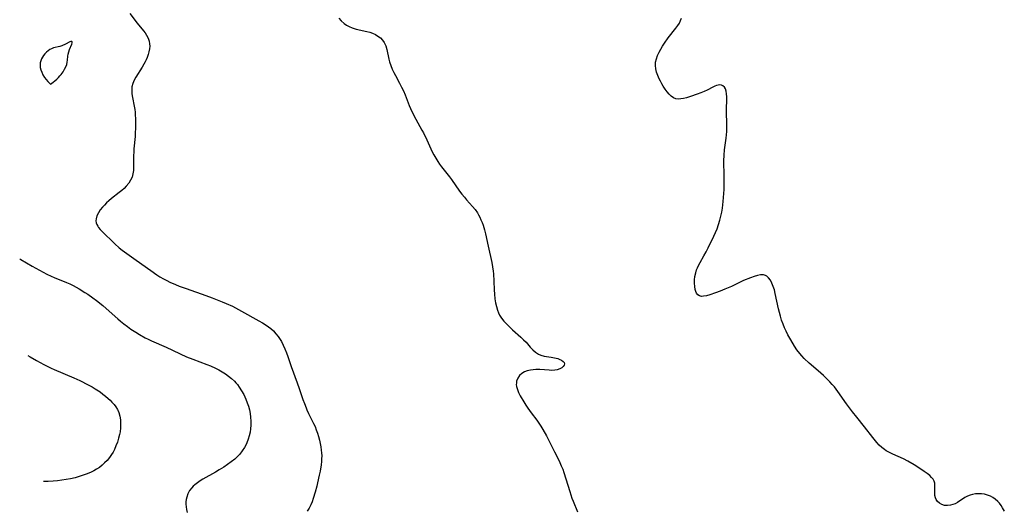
# Model space of a CAD drawing. Header units: metres. Extents: x 1073367 to 1082519, y 1569854 to 1574957.
# Tile 642 of 656: x 1079965 to 1080391, y 1570689 to 1570902. Entities that reach past the tile are written whole.
import ezdxf

# ---------------------------------------------------------------- set-up
doc = ezdxf.new("R2010")
doc.units = ezdxf.units.M
doc.layers.add('CGG_CurvaNivelLidar_v1', color=253, linetype='Continuous', lineweight=30)

msp = doc.modelspace()

# ---------------------------------------------------------------- linework, layer by layer
at = {"layer": 'CGG_CurvaNivelLidar_v1'}
for p, q in [((1080012.8377, 1570904.9752, 75), (1080016.0344, 1570900.798, 75)), ((1080103.3242, 1570902.9266, 75.5), (1080104.3472, 1570901.7225, 75.5)), ((1080104.3472, 1570901.7225, 75.5), (1080105.5326, 1570900.6694, 75.5)), ((1080250.7066, 1570900.8337, 76), (1080251.241, 1570901.8804, 76)), ((1080251.241, 1570901.8804, 76), (1080251.6468, 1570902.934, 76)), ((1080016.0344, 1570900.798, 75), (1080018.6533, 1570897.5052, 75)), ((1080018.6533, 1570897.5052, 75), (1080019.3627, 1570896.5629, 75)), ((1080105.5326, 1570900.6694, 75.5), (1080106.6215, 1570899.9287, 75.5)), ((1080106.6215, 1570899.9287, 75.5), (1080107.795, 1570899.2987, 75.5)), ((1080107.795, 1570899.2987, 75.5), (1080109.0367, 1570898.7753, 75.5)), ((1080109.0367, 1570898.7753, 75.5), (1080110.7728, 1570898.2299, 75.5)), ((1080110.7728, 1570898.2299, 75.5), (1080115.4394, 1570897.1544, 75.5)), ((1080115.4394, 1570897.1544, 75.5), (1080116.6738, 1570896.8137, 75.5)), ((1080245.8922, 1570894.3597, 76), (1080249.1923, 1570898.5453, 76)), ((1080249.1923, 1570898.5453, 76), (1080249.9967, 1570899.6852, 76)), ((1080249.9967, 1570899.6852, 76), (1080250.7066, 1570900.8337, 76)), ((1079987.3045, 1570892.7834, 75), (1079986.8443, 1570892.6096, 75)), ((1079987.643, 1570892.8157, 75), (1079987.3045, 1570892.7834, 75)), ((1079987.7736, 1570892.721, 75), (1079987.643, 1570892.8157, 75)), ((1079987.8212, 1570892.582, 75), (1079987.7736, 1570892.721, 75)), ((1080019.3627, 1570896.5629, 75), (1080020.0075, 1570895.609, 75)), ((1080020.0075, 1570895.609, 75), (1080020.7071, 1570894.3139, 75)), ((1080020.7071, 1570894.3139, 75), (1080021.1824, 1570892.9599, 75)), ((1080021.1824, 1570892.9599, 75), (1080021.3623, 1570891.8665, 75)), ((1080116.6738, 1570896.8137, 75.5), (1080117.8631, 1570896.4013, 75.5)), ((1080117.8631, 1570896.4013, 75.5), (1080119.0912, 1570895.8432, 75.5)), ((1080119.0912, 1570895.8432, 75.5), (1080120.2279, 1570895.1714, 75.5)), ((1080120.2279, 1570895.1714, 75.5), (1080121.2828, 1570894.3626, 75.5)), ((1080121.2828, 1570894.3626, 75.5), (1080122.1973, 1570893.4375, 75.5)), ((1080122.1973, 1570893.4375, 75.5), (1080122.9421, 1570892.3935, 75.5)), ((1080244.2408, 1570892.0582, 76), (1080245.8922, 1570894.3597, 76)), ((1079977.3864, 1570888.795, 75), (1079976.6897, 1570888.1954, 75)), ((1079978.1303, 1570889.3094, 75), (1079977.3864, 1570888.795, 75)), ((1079978.9208, 1570889.7184, 75), (1079978.1303, 1570889.3094, 75)), ((1079979.797, 1570890.0224, 75), (1079978.9208, 1570889.7184, 75)), ((1079982.5341, 1570890.6871, 75), (1079979.797, 1570890.0224, 75)), ((1079983.36, 1570890.972, 75), (1079982.5341, 1570890.6871, 75)), ((1079984.9159, 1570891.662, 75), (1079983.36, 1570890.972, 75)), ((1079986.8443, 1570892.6096, 75), (1079984.9159, 1570891.662, 75)), ((1079986.3647, 1570888.3787, 75), (1079986.6827, 1570889.3157, 75)), ((1079986.6827, 1570889.3157, 75), (1079987.6379, 1570891.7213, 75)), ((1079987.6379, 1570891.7213, 75), (1079987.8031, 1570892.2939, 75)), ((1079987.8031, 1570892.2939, 75), (1079987.8212, 1570892.582, 75)), ((1080021.286, 1570889.5992, 75), (1080021.0463, 1570888.3626, 75)), ((1080021.3903, 1570890.7426, 75), (1080021.286, 1570889.5992, 75)), ((1080021.3623, 1570891.8665, 75), (1080021.3903, 1570890.7426, 75)), ((1080122.9421, 1570892.3935, 75.5), (1080123.6005, 1570890.9531, 75.5)), ((1080123.6005, 1570890.9531, 75.5), (1080124.0544, 1570889.3789, 75.5)), ((1080124.0544, 1570889.3789, 75.5), (1080124.9064, 1570885.2441, 75.5)), ((1080241.9017, 1570888.1613, 76), (1080242.6603, 1570889.5531, 76)), ((1080242.6603, 1570889.5531, 76), (1080243.4242, 1570890.8127, 76)), ((1080243.4242, 1570890.8127, 76), (1080244.2408, 1570892.0582, 76)), ((1079974.2294, 1570884.4511, 75), (1079974.0003, 1570883.5947, 75)), ((1079974.5619, 1570885.2673, 75), (1079974.2294, 1570884.4511, 75)), ((1079974.9755, 1570886.0504, 75), (1079974.5619, 1570885.2673, 75)), ((1079975.4604, 1570886.7927, 75), (1079974.9755, 1570886.0504, 75)), ((1079976.0446, 1570887.5249, 75), (1079975.4604, 1570886.7927, 75)), ((1079976.6897, 1570888.1954, 75), (1079976.0446, 1570887.5249, 75)), ((1079985.714, 1570883.8115, 75), (1079985.8371, 1570884.7176, 75)), ((1079985.8371, 1570884.7176, 75), (1079985.9925, 1570886.5198, 75)), ((1079985.9925, 1570886.5198, 75), (1079986.1205, 1570887.4019, 75)), ((1079986.1205, 1570887.4019, 75), (1079986.3647, 1570888.3787, 75)), ((1080019.8685, 1570884.9278, 75), (1080019.436, 1570883.9805, 75)), ((1080020.2606, 1570885.8857, 75), (1080019.8685, 1570884.9278, 75)), ((1080020.6976, 1570887.1225, 75), (1080020.2606, 1570885.8857, 75)), ((1080021.0463, 1570888.3626, 75), (1080020.6976, 1570887.1225, 75)), ((1080124.9064, 1570885.2441, 75.5), (1080125.2403, 1570883.9498, 75.5)), ((1080240.4315, 1570883.9131, 76), (1080240.747, 1570885.3415, 76)), ((1080240.747, 1570885.3415, 76), (1080241.252, 1570886.7574, 76)), ((1080241.252, 1570886.7574, 76), (1080241.9017, 1570888.1613, 76)), ((1079974.0003, 1570883.5947, 75), (1079973.9384, 1570882.6574, 75)), ((1079973.9384, 1570882.6574, 75), (1079974.0365, 1570881.6307, 75)), ((1079974.0365, 1570881.6307, 75), (1079974.2814, 1570880.5568, 75)), ((1079974.2814, 1570880.5568, 75), (1079974.6595, 1570879.4775, 75)), ((1079983.8773, 1570879.694, 75), (1079984.5663, 1570880.8008, 75)), ((1079984.5663, 1570880.8008, 75), (1079985.1154, 1570881.878, 75)), ((1079985.1154, 1570881.878, 75), (1079985.4919, 1570882.8766, 75)), ((1079985.4919, 1570882.8766, 75), (1079985.714, 1570883.8115, 75)), ((1080018.1654, 1570881.6736, 75), (1080015.444, 1570877.4163, 75)), ((1080018.9064, 1570882.9438, 75), (1080018.1654, 1570881.6736, 75)), ((1080019.436, 1570883.9805, 75), (1080018.9064, 1570882.9438, 75)), ((1080125.2403, 1570883.9498, 75.5), (1080125.7541, 1570882.3999, 75.5)), ((1080125.7541, 1570882.3999, 75.5), (1080126.3799, 1570880.8697, 75.5)), ((1080126.3799, 1570880.8697, 75.5), (1080127.0559, 1570879.4453, 75.5)), ((1080240.3566, 1570882.4356, 76), (1080240.3624, 1570883.2126, 76)), ((1080240.5231, 1570880.9958, 76), (1080240.3566, 1570882.4356, 76)), ((1080240.3624, 1570883.2126, 76), (1080240.4315, 1570883.9131, 76)), ((1080240.8759, 1570879.5612, 76), (1080240.5231, 1570880.9958, 76)), ((1079974.6595, 1570879.4775, 75), (1079975.1556, 1570878.433, 75)), ((1079975.1556, 1570878.433, 75), (1079975.8532, 1570877.2996, 75)), ((1079975.8532, 1570877.2996, 75), (1079976.6033, 1570876.2993, 75)), ((1079976.6033, 1570876.2993, 75), (1079977.3241, 1570875.4659, 75)), ((1079979.6084, 1570875.1621, 75), (1079980.3417, 1570875.7783, 75)), ((1079980.3417, 1570875.7783, 75), (1079981.1674, 1570876.5278, 75)), ((1079981.1674, 1570876.5278, 75), (1079981.8362, 1570877.1873, 75)), ((1079981.8362, 1570877.1873, 75), (1079982.5015, 1570877.9073, 75)), ((1079982.5015, 1570877.9073, 75), (1079983.0814, 1570878.606, 75)), ((1079983.0814, 1570878.606, 75), (1079983.8773, 1570879.694, 75)), ((1080014.6773, 1570876.0341, 75), (1080014.0698, 1570874.6376, 75)), ((1080015.444, 1570877.4163, 75), (1080014.6773, 1570876.0341, 75)), ((1080127.0559, 1570879.4453, 75.5), (1080127.7894, 1570878.0352, 75.5)), ((1080127.7894, 1570878.0352, 75.5), (1080129.5517, 1570874.8243, 75.5)), ((1080241.3702, 1570878.1365, 76), (1080240.8759, 1570879.5612, 76)), ((1080241.9708, 1570876.7278, 76), (1080241.3702, 1570878.1365, 76)), ((1080242.5191, 1570875.5983, 76), (1080241.9708, 1570876.7278, 76)), ((1079977.3241, 1570875.4659, 75), (1079977.9351, 1570874.8345, 75)), ((1079977.9351, 1570874.8345, 75), (1079978.5, 1570874.3301, 75)), ((1079978.5, 1570874.3301, 75), (1079979.6084, 1570875.1621, 75)), ((1080013.6929, 1570873.2126, 75), (1080013.5979, 1570871.7174, 75)), ((1080013.5979, 1570871.7174, 75), (1080013.7228, 1570870.1761, 75)), ((1080014.0698, 1570874.6376, 75), (1080013.6929, 1570873.2126, 75)), ((1080129.5517, 1570874.8243, 75.5), (1080130.4678, 1570873.0774, 75.5)), ((1080130.4678, 1570873.0774, 75.5), (1080131.2485, 1570871.3916, 75.5)), ((1080131.2485, 1570871.3916, 75.5), (1080131.9702, 1570869.6689, 75.5)), ((1080243.1096, 1570874.4917, 76), (1080242.5191, 1570875.5983, 76)), ((1080243.7349, 1570873.4164, 76), (1080243.1096, 1570874.4917, 76)), ((1080244.5398, 1570872.1597, 76), (1080243.7349, 1570873.4164, 76)), ((1080245.3868, 1570870.9907, 76), (1080244.5398, 1570872.1597, 76)), ((1080262.8221, 1570871.7954, 76), (1080261.5231, 1570871.1591, 76)), ((1080265.2264, 1570873.0758, 76), (1080262.8221, 1570871.7954, 76)), ((1080266.0045, 1570873.4528, 76), (1080265.2264, 1570873.0758, 76)), ((1080266.7574, 1570873.7543, 76), (1080266.0045, 1570873.4528, 76)), ((1080267.5047, 1570873.956, 76), (1080266.7574, 1570873.7543, 76)), ((1080268.219, 1570874.0263, 76), (1080267.5047, 1570873.956, 76)), ((1080268.9552, 1570873.929, 76), (1080268.219, 1570874.0263, 76)), ((1080269.6106, 1570873.6496, 76), (1080268.9552, 1570873.929, 76)), ((1080270.2544, 1570873.0882, 76), (1080269.6106, 1570873.6496, 76)), ((1080270.7222, 1570872.3145, 76), (1080270.2544, 1570873.0882, 76)), ((1080271.0129, 1570871.3122, 76), (1080270.7222, 1570872.3145, 76)), ((1080013.7228, 1570870.1761, 75), (1080013.9737, 1570868.5859, 75)), ((1080013.9737, 1570868.5859, 75), (1080014.6698, 1570864.8042, 75)), ((1080131.9702, 1570869.6689, 75.5), (1080133.77, 1570865.1439, 75.5)), ((1080246.2448, 1570869.9768, 76), (1080245.3868, 1570870.9907, 76)), ((1080247.1499, 1570869.1101, 76), (1080246.2448, 1570869.9768, 76)), ((1080248.1119, 1570868.4355, 76), (1080247.1499, 1570869.1101, 76)), ((1080249.1445, 1570868.008, 76), (1080248.1119, 1570868.4355, 76)), ((1080250.213, 1570867.8684, 76), (1080249.1445, 1570868.008, 76)), ((1080251.3502, 1570867.9447, 76), (1080250.213, 1570867.8684, 76)), ((1080252.547, 1570868.1726, 76), (1080251.3502, 1570867.9447, 76)), ((1080253.7972, 1570868.4958, 76), (1080252.547, 1570868.1726, 76)), ((1080255.5085, 1570868.9986, 76), (1080253.7972, 1570868.4958, 76)), ((1080258.4396, 1570869.9629, 76), (1080255.5085, 1570868.9986, 76)), ((1080260.0069, 1570870.5306, 76), (1080258.4396, 1570869.9629, 76)), ((1080261.5231, 1570871.1591, 76), (1080260.0069, 1570870.5306, 76)), ((1080271.1538, 1570870.1531, 76), (1080271.0129, 1570871.3122, 76)), ((1080271.1191, 1570863.8222, 76), (1080271.2043, 1570867.4796, 76)), ((1080271.2066, 1570868.8637, 76), (1080271.1538, 1570870.1531, 76)), ((1080271.2043, 1570867.4796, 76), (1080271.2066, 1570868.8637, 76)), ((1080014.6698, 1570864.8042, 75), (1080014.9012, 1570863.3411, 75)), ((1080014.9012, 1570863.3411, 75), (1080015.048, 1570862.1601, 75)), ((1080133.77, 1570865.1439, 75.5), (1080134.3387, 1570863.8208, 75.5)), ((1080134.3387, 1570863.8208, 75.5), (1080135.0726, 1570862.2661, 75.5)), ((1080271.1247, 1570862.3174, 76), (1080271.1191, 1570863.8222, 76)), ((1080015.048, 1570862.1601, 75), (1080015.1552, 1570860.9673, 75)), ((1080015.1552, 1570860.9673, 75), (1080015.2291, 1570859.5357, 75)), ((1080015.2291, 1570859.5357, 75), (1080015.2568, 1570858.094, 75)), ((1080135.0726, 1570862.2661, 75.5), (1080136.6759, 1570859.1939, 75.5)), ((1080136.6759, 1570859.1939, 75.5), (1080139.2688, 1570854.455, 75.5)), ((1080271.2996, 1570857.0248, 76), (1080271.1247, 1570862.3174, 76)), ((1080015.2239, 1570855.0769, 75), (1080015.1623, 1570853.5064, 75)), ((1080015.2568, 1570858.094, 75), (1080015.2239, 1570855.0769, 75)), ((1080139.2688, 1570854.455, 75.5), (1080139.9199, 1570853.2105, 75.5)), ((1080271.2109, 1570853.7813, 76), (1080271.2854, 1570855.4047, 76)), ((1080271.2854, 1570855.4047, 76), (1080271.2996, 1570857.0248, 76)), ((1080015.0379, 1570851.6532, 75), (1080014.5686, 1570846.3368, 75)), ((1080015.1623, 1570853.5064, 75), (1080015.0379, 1570851.6532, 75)), ((1080139.9199, 1570853.2105, 75.5), (1080141.3256, 1570850.3075, 75.5)), ((1080141.3256, 1570850.3075, 75.5), (1080143.7494, 1570845.0581, 75.5)), ((1080270.2765, 1570845.8819, 76), (1080270.9487, 1570850.9903, 76)), ((1080270.9487, 1570850.9903, 76), (1080271.0986, 1570852.3843, 76)), ((1080271.0986, 1570852.3843, 76), (1080271.2109, 1570853.7813, 76)), ((1080014.5686, 1570846.3368, 75), (1080014.478, 1570844.9063, 75)), ((1080270.0668, 1570843.5468, 76), (1080270.2765, 1570845.8819, 76)), ((1080014.419, 1570843.485, 75), (1080014.3805, 1570838.0884, 75)), ((1080014.478, 1570844.9063, 75), (1080014.419, 1570843.485, 75)), ((1080143.7494, 1570845.0581, 75.5), (1080144.3837, 1570843.782, 75.5)), ((1080144.3837, 1570843.782, 75.5), (1080145.2052, 1570842.272, 75.5)), ((1080145.2052, 1570842.272, 75.5), (1080146.1031, 1570840.8138, 75.5)), ((1080270.0106, 1570841.1985, 76), (1080270.0668, 1570843.5468, 76)), ((1080014.3805, 1570838.0884, 75), (1080014.3276, 1570836.9429, 75)), ((1080146.1031, 1570840.8138, 75.5), (1080146.9035, 1570839.6669, 75.5)), ((1080146.9035, 1570839.6669, 75.5), (1080147.7512, 1570838.5523, 75.5)), ((1080147.7512, 1570838.5523, 75.5), (1080151.2536, 1570834.2222, 75.5)), ((1080270.1707, 1570834.5376, 76), (1080270.0106, 1570841.1985, 76)), ((1080013.7795, 1570834.1038, 75), (1080013.1456, 1570832.7151, 75)), ((1080014.1447, 1570835.4922, 75), (1080013.7795, 1570834.1038, 75)), ((1080014.3276, 1570836.9429, 75), (1080014.1447, 1570835.4922, 75)), ((1080151.2536, 1570834.2222, 75.5), (1080152.131, 1570833.0561, 75.5)), ((1080152.131, 1570833.0561, 75.5), (1080155.5917, 1570828.0803, 75.5)), ((1080270.0644, 1570828.6686, 76), (1080270.1707, 1570834.5376, 76)), ((1080010.2919, 1570829.226, 75), (1080009.2561, 1570828.3077, 75)), ((1080011.2541, 1570830.1807, 75), (1080010.2919, 1570829.226, 75)), ((1080012.2898, 1570831.4089, 75), (1080011.2541, 1570830.1807, 75)), ((1080013.1456, 1570832.7151, 75), (1080012.2898, 1570831.4089, 75)), ((1080004.8508, 1570824.7727, 75), (1080003.7481, 1570823.8593, 75)), ((1080008.171, 1570827.4112, 75), (1080004.8508, 1570824.7727, 75)), ((1080009.2561, 1570828.3077, 75), (1080008.171, 1570827.4112, 75)), ((1080155.5917, 1570828.0803, 75.5), (1080156.5953, 1570826.7098, 75.5)), ((1080156.5953, 1570826.7098, 75.5), (1080157.6271, 1570825.3725, 75.5)), ((1080157.6271, 1570825.3725, 75.5), (1080158.5817, 1570824.2103, 75.5)), ((1080269.7114, 1570823.4754, 76), (1080269.8876, 1570825.2759, 76)), ((1080269.8876, 1570825.2759, 76), (1080269.9967, 1570826.9713, 76)), ((1080269.9967, 1570826.9713, 76), (1080270.0644, 1570828.6686, 76)), ((1080000.9174, 1570821.0947, 75), (1079999.9871, 1570819.9058, 75)), ((1080001.7675, 1570822.0231, 75), (1080000.9174, 1570821.0947, 75)), ((1080002.6902, 1570822.9219, 75), (1080001.7675, 1570822.0231, 75)), ((1080003.7481, 1570823.8593, 75), (1080002.6902, 1570822.9219, 75)), ((1080158.5817, 1570824.2103, 75.5), (1080161.1559, 1570821.3258, 75.5)), ((1080161.1559, 1570821.3258, 75.5), (1080162.2598, 1570820.0226, 75.5)), ((1080269.0413, 1570818.8942, 76), (1080269.3284, 1570820.6157, 76)), ((1080269.3284, 1570820.6157, 76), (1080269.7114, 1570823.4754, 76)), ((1079998.16, 1570815.9655, 75), (1079998.0939, 1570815.1563, 75)), ((1079998.545, 1570817.3179, 75), (1079998.16, 1570815.9655, 75)), ((1079999.209, 1570818.6914, 75), (1079998.545, 1570817.3179, 75)), ((1079999.9871, 1570819.9058, 75), (1079999.209, 1570818.6914, 75)), ((1080162.2598, 1570820.0226, 75.5), (1080163.2527, 1570818.6542, 75.5)), ((1080163.2527, 1570818.6542, 75.5), (1080163.7936, 1570817.7492, 75.5)), ((1080163.7936, 1570817.7492, 75.5), (1080164.2835, 1570816.8076, 75.5)), ((1080164.2835, 1570816.8076, 75.5), (1080164.8169, 1570815.6492, 75.5)), ((1080268.2991, 1570815.4928, 76), (1080268.7025, 1570817.1848, 76)), ((1080268.7025, 1570817.1848, 76), (1080269.0413, 1570818.8942, 76)), ((1079998.0939, 1570815.1563, 75), (1079998.1818, 1570814.3759, 75)), ((1079998.1818, 1570814.3759, 75), (1079998.4612, 1570813.5765, 75)), ((1079998.4612, 1570813.5765, 75), (1079998.902, 1570812.8032, 75)), ((1079998.902, 1570812.8032, 75), (1079999.2525, 1570812.3121, 75)), ((1079999.2525, 1570812.3121, 75), (1079999.9338, 1570811.4866, 75)), ((1080164.8169, 1570815.6492, 75.5), (1080165.3008, 1570814.4548, 75.5)), ((1080165.3008, 1570814.4548, 75.5), (1080165.7339, 1570813.2284, 75.5)), ((1080165.7339, 1570813.2284, 75.5), (1080166.3306, 1570811.2079, 75.5)), ((1080266.3757, 1570810.1387, 76), (1080267.0611, 1570811.7582, 76)), ((1080267.0611, 1570811.7582, 76), (1080267.7336, 1570813.5806, 76)), ((1080267.7336, 1570813.5806, 76), (1080268.2991, 1570815.4928, 76)), ((1079999.9338, 1570811.4866, 75), (1080000.7057, 1570810.6557, 75)), ((1080000.7057, 1570810.6557, 75), (1080006.253, 1570805.221, 75)), ((1080166.3306, 1570811.2079, 75.5), (1080166.7757, 1570809.4918, 75.5)), ((1080166.7757, 1570809.4918, 75.5), (1080167.981, 1570804.2308, 75.5)), ((1080263.1888, 1570803.4281, 76), (1080265.6425, 1570808.5318, 76)), ((1080265.6425, 1570808.5318, 76), (1080266.3757, 1570810.1387, 76)), ((1080006.253, 1570805.221, 75), (1080008.1409, 1570803.5308, 75)), ((1080008.1409, 1570803.5308, 75), (1080009.5187, 1570802.4283, 75)), ((1080167.981, 1570804.2308, 75.5), (1080169.49, 1570797.1065, 75.5)), ((1080262.296, 1570801.6791, 76), (1080263.1888, 1570803.4281, 76)), ((1080009.5187, 1570802.4283, 75), (1080010.4428, 1570801.7383, 75)), ((1080010.4428, 1570801.7383, 75), (1080015.4906, 1570798.1869, 75)), ((1080259.7698, 1570797.2007, 76), (1080261.3656, 1570799.9658, 76)), ((1080261.3656, 1570799.9658, 76), (1080262.296, 1570801.6791, 76)), ((1079965.1, 1570798.7561, 74.5), (1079965.6239, 1570798.4279, 74.5)), ((1079965.6239, 1570798.4279, 74.5), (1079970.5069, 1570795.5344, 74.5)), ((1079970.5069, 1570795.5344, 74.5), (1079973.6731, 1570793.7418, 74.5)), ((1080015.4906, 1570798.1869, 75), (1080021.8233, 1570793.6407, 75)), ((1080169.49, 1570797.1065, 75.5), (1080169.8205, 1570795.2461, 75.5)), ((1080169.8205, 1570795.2461, 75.5), (1080170.0839, 1570793.3661, 75.5)), ((1080258.199, 1570793.9376, 76), (1080258.5861, 1570794.885, 76)), ((1080258.5861, 1570794.885, 76), (1080259.0291, 1570795.8201, 76)), ((1080259.0291, 1570795.8201, 76), (1080259.7698, 1570797.2007, 76)), ((1079973.6731, 1570793.7418, 74.5), (1079975.2606, 1570792.8949, 74.5)), ((1079975.2606, 1570792.8949, 74.5), (1079976.8657, 1570792.0858, 74.5)), ((1079976.8657, 1570792.0858, 74.5), (1079978.7136, 1570791.2214, 74.5)), ((1079978.7136, 1570791.2214, 74.5), (1079979.966, 1570790.6759, 74.5)), ((1079979.966, 1570790.6759, 74.5), (1079985.3997, 1570788.4464, 74.5)), ((1080021.8233, 1570793.6407, 75), (1080024.4776, 1570791.8379, 75)), ((1080024.4776, 1570791.8379, 75), (1080025.829, 1570790.9793, 75)), ((1080025.829, 1570790.9793, 75), (1080027.3094, 1570790.091, 75)), ((1080170.0839, 1570793.3661, 75.5), (1080170.2102, 1570792.1566, 75.5)), ((1080170.2102, 1570792.1566, 75.5), (1080170.4043, 1570789.0445, 75.5)), ((1080257.2829, 1570789.604, 76), (1080257.4538, 1570791.1191, 76)), ((1080257.4538, 1570791.1191, 76), (1080257.8025, 1570792.716, 76)), ((1080257.8025, 1570792.716, 76), (1080258.199, 1570793.9376, 76)), ((1080281.4918, 1570790.5128, 76), (1080278.5548, 1570789.267, 76)), ((1080283.0374, 1570791.0997, 76), (1080281.4918, 1570790.5128, 76)), ((1080284.5146, 1570791.5548, 76), (1080283.0374, 1570791.0997, 76)), ((1080285.9131, 1570791.7978, 76), (1080284.5146, 1570791.5548, 76)), ((1080287.1347, 1570791.7525, 76), (1080285.9131, 1570791.7978, 76)), ((1080287.5525, 1570791.6565, 76), (1080287.1347, 1570791.7525, 76)), ((1080287.9445, 1570791.5169, 76), (1080287.5525, 1570791.6565, 76)), ((1080288.5176, 1570791.2082, 76), (1080287.9445, 1570791.5169, 76)), ((1080289.3755, 1570790.4547, 76), (1080288.5176, 1570791.2082, 76)), ((1080290.1491, 1570789.4156, 76), (1080289.3755, 1570790.4547, 76)), ((1079985.3997, 1570788.4464, 74.5), (1079986.8062, 1570787.8413, 74.5)), ((1079986.8062, 1570787.8413, 74.5), (1079988.192, 1570787.1956, 74.5)), ((1079988.192, 1570787.1956, 74.5), (1079989.5678, 1570786.4848, 74.5)), ((1079989.5678, 1570786.4848, 74.5), (1079990.9172, 1570785.7213, 74.5)), ((1080027.3094, 1570790.091, 75), (1080028.8207, 1570789.2632, 75)), ((1080028.8207, 1570789.2632, 75), (1080030.0357, 1570788.6683, 75)), ((1080030.0357, 1570788.6683, 75), (1080032.5263, 1570787.5903, 75)), ((1080032.5263, 1570787.5903, 75), (1080034.1424, 1570786.9528, 75)), ((1080034.1424, 1570786.9528, 75), (1080037.1311, 1570785.8559, 75)), ((1080170.4043, 1570789.0445, 75.5), (1080170.557, 1570785.2548, 75.5)), ((1080257.2538, 1570788.1279, 76), (1080257.2829, 1570789.604, 76)), ((1080257.358, 1570786.7239, 76), (1080257.2538, 1570788.1279, 76)), ((1080257.5971, 1570785.4318, 76), (1080257.358, 1570786.7239, 76)), ((1080273.2739, 1570786.7917, 76), (1080270.422, 1570785.5538, 76)), ((1080278.5548, 1570789.267, 76), (1080273.2739, 1570786.7917, 76)), ((1080290.8133, 1570788.1817, 76), (1080290.1491, 1570789.4156, 76)), ((1080291.3778, 1570786.7982, 76), (1080290.8133, 1570788.1817, 76)), ((1080291.8542, 1570785.292, 76), (1080291.3778, 1570786.7982, 76)), ((1079990.9172, 1570785.7213, 74.5), (1079993.3685, 1570784.1893, 74.5)), ((1079993.3685, 1570784.1893, 74.5), (1079994.5713, 1570783.3809, 74.5)), ((1079994.5713, 1570783.3809, 74.5), (1079996.8213, 1570781.785, 74.5)), ((1080037.1311, 1570785.8559, 75), (1080045.7155, 1570782.8864, 75)), ((1080045.7155, 1570782.8864, 75), (1080048.4708, 1570781.8778, 75)), ((1080048.4708, 1570781.8778, 75), (1080052.8329, 1570780.1307, 75)), ((1080170.557, 1570785.2548, 75.5), (1080170.6798, 1570783.4407, 75.5)), ((1080170.6798, 1570783.4407, 75.5), (1080170.8885, 1570781.4175, 75.5)), ((1080257.8826, 1570784.5402, 76), (1080257.5971, 1570785.4318, 76)), ((1080258.1984, 1570783.8879, 76), (1080257.8826, 1570784.5402, 76)), ((1080258.7717, 1570783.1399, 76), (1080258.1984, 1570783.8879, 76)), ((1080259.4932, 1570782.654, 76), (1080258.7717, 1570783.1399, 76)), ((1080260.2772, 1570782.475, 76), (1080259.4932, 1570782.654, 76)), ((1080261.1779, 1570782.4939, 76), (1080260.2772, 1570782.475, 76)), ((1080262.4578, 1570782.7096, 76), (1080261.1779, 1570782.4939, 76)), ((1080263.8636, 1570783.0838, 76), (1080262.4578, 1570782.7096, 76)), ((1080266.3076, 1570783.9241, 76), (1080263.8636, 1570783.0838, 76)), ((1080268.3587, 1570784.7111, 76), (1080266.3076, 1570783.9241, 76)), ((1080270.422, 1570785.5538, 76), (1080268.3587, 1570784.7111, 76)), ((1080292.2672, 1570783.7031, 76), (1080291.8542, 1570785.292, 76)), ((1080293.7097, 1570777.0651, 76), (1080292.2672, 1570783.7031, 76)), ((1079996.8213, 1570781.785, 74.5), (1079998.3508, 1570780.6359, 74.5)), ((1079998.3508, 1570780.6359, 74.5), (1080001.0465, 1570778.4721, 74.5)), ((1080001.0465, 1570778.4721, 74.5), (1080003.8222, 1570776.0835, 74.5)), ((1080052.8329, 1570780.1307, 75), (1080054.5306, 1570779.3952, 75)), ((1080054.5306, 1570779.3952, 75), (1080057.1966, 1570778.1533, 75)), ((1080057.1966, 1570778.1533, 75), (1080059.86, 1570776.8097, 75)), ((1080170.8885, 1570781.4175, 75.5), (1080171.1418, 1570779.7341, 75.5)), ((1080171.1418, 1570779.7341, 75.5), (1080171.4824, 1570778.0927, 75.5)), ((1080171.4824, 1570778.0927, 75.5), (1080171.931, 1570776.5082, 75.5)), ((1080003.8222, 1570776.0835, 74.5), (1080007.6565, 1570772.6757, 74.5)), ((1080059.86, 1570776.8097, 75), (1080061.1922, 1570776.0948, 75)), ((1080061.1922, 1570776.0948, 75), (1080068.6532, 1570771.8826, 75)), ((1080171.931, 1570776.5082, 75.5), (1080172.3502, 1570775.3821, 75.5)), ((1080172.3502, 1570775.3821, 75.5), (1080172.8629, 1570774.3076, 75.5)), ((1080172.8629, 1570774.3076, 75.5), (1080173.7108, 1570772.9654, 75.5)), ((1080294.0713, 1570775.4841, 76), (1080293.7097, 1570777.0651, 76)), ((1080294.4763, 1570773.9138, 76), (1080294.0713, 1570775.4841, 76)), ((1080295.0078, 1570772.1641, 76), (1080294.4763, 1570773.9138, 76)), ((1080007.6565, 1570772.6757, 74.5), (1080008.8047, 1570771.6965, 74.5)), ((1080008.8047, 1570771.6965, 74.5), (1080010.2595, 1570770.5265, 74.5)), ((1080010.2595, 1570770.5265, 74.5), (1080011.7491, 1570769.4009, 74.5)), ((1080011.7491, 1570769.4009, 74.5), (1080013.2698, 1570768.3176, 74.5)), ((1080068.6532, 1570771.8826, 75), (1080070.2584, 1570770.9419, 75)), ((1080070.2584, 1570770.9419, 75), (1080071.8159, 1570769.966, 75)), ((1080071.8159, 1570769.966, 75), (1080072.8286, 1570769.2723, 75)), ((1080072.8286, 1570769.2723, 75), (1080073.7946, 1570768.53, 75)), ((1080173.7108, 1570772.9654, 75.5), (1080174.71, 1570771.7047, 75.5)), ((1080174.71, 1570771.7047, 75.5), (1080175.8156, 1570770.4997, 75.5)), ((1080175.8156, 1570770.4997, 75.5), (1080177.1111, 1570769.2159, 75.5)), ((1080177.1111, 1570769.2159, 75.5), (1080178.459, 1570767.9663, 75.5)), ((1080295.6223, 1570770.4448, 76), (1080295.0078, 1570772.1641, 76)), ((1080296.267, 1570768.8786, 76), (1080295.6223, 1570770.4448, 76)), ((1080013.2698, 1570768.3176, 74.5), (1080015.3989, 1570766.9039, 74.5)), ((1080015.3989, 1570766.9039, 74.5), (1080017.0305, 1570765.8982, 74.5)), ((1080017.0305, 1570765.8982, 74.5), (1080019.3858, 1570764.5737, 74.5)), ((1080073.7946, 1570768.53, 75), (1080074.9602, 1570767.4691, 75)), ((1080074.9602, 1570767.4691, 75), (1080076.0313, 1570766.3072, 75)), ((1080076.0313, 1570766.3072, 75), (1080077.0126, 1570765.059, 75)), ((1080077.0126, 1570765.059, 75), (1080077.9032, 1570763.734, 75)), ((1080178.459, 1570767.9663, 75.5), (1080182.0412, 1570764.8061, 75.5)), ((1080182.0412, 1570764.8061, 75.5), (1080183.234, 1570763.7007, 75.5)), ((1080296.9714, 1570767.3405, 76), (1080296.267, 1570768.8786, 76)), ((1080297.7242, 1570765.8278, 76), (1080296.9714, 1570767.3405, 76)), ((1080298.9149, 1570763.6268, 76), (1080297.7242, 1570765.8278, 76)), ((1080019.3858, 1570764.5737, 74.5), (1080020.7876, 1570763.8613, 74.5)), ((1080020.7876, 1570763.8613, 74.5), (1080022.1947, 1570763.1951, 74.5)), ((1080022.1947, 1570763.1951, 74.5), (1080028.4601, 1570760.4119, 74.5)), ((1080077.9032, 1570763.734, 75), (1080078.422, 1570762.8512, 75)), ((1080078.422, 1570762.8512, 75), (1080079.2209, 1570761.3068, 75)), ((1080079.2209, 1570761.3068, 75), (1080079.9435, 1570759.7085, 75)), ((1080183.234, 1570763.7007, 75.5), (1080184.3365, 1570762.5715, 75.5)), ((1080184.3365, 1570762.5715, 75.5), (1080186.1429, 1570760.4628, 75.5)), ((1080300.5341, 1570760.9236, 76), (1080298.9149, 1570763.6268, 76)), ((1080301.6257, 1570759.3045, 76), (1080300.5341, 1570760.9236, 76)), ((1079968.6499, 1570756.8295, 74), (1079969.5846, 1570756.2741, 74)), ((1079969.5846, 1570756.2741, 74), (1079972.3435, 1570754.6754, 74)), ((1080028.4601, 1570760.4119, 74.5), (1080037.3459, 1570756.3388, 74.5)), ((1080037.3459, 1570756.3388, 74.5), (1080039.9957, 1570755.227, 74.5)), ((1080079.9435, 1570759.7085, 75), (1080080.605, 1570758.0708, 75)), ((1080080.605, 1570758.0708, 75), (1080081.2161, 1570756.4043, 75)), ((1080081.2161, 1570756.4043, 75), (1080082.6942, 1570752.1095, 75)), ((1080186.1429, 1570760.4628, 75.5), (1080187.2373, 1570759.3126, 75.5)), ((1080187.2373, 1570759.3126, 75.5), (1080188.4157, 1570758.2877, 75.5)), ((1080188.4157, 1570758.2877, 75.5), (1080189.6856, 1570757.4467, 75.5)), ((1080189.6856, 1570757.4467, 75.5), (1080190.7624, 1570756.955, 75.5)), ((1080190.7624, 1570756.955, 75.5), (1080192.2147, 1570756.5689, 75.5)), ((1080192.2147, 1570756.5689, 75.5), (1080195.2349, 1570756.1604, 75.5)), ((1080302.8102, 1570757.7621, 76), (1080301.6257, 1570759.3045, 76)), ((1080303.785, 1570756.6559, 76), (1080302.8102, 1570757.7621, 76)), ((1080304.8158, 1570755.5955, 76), (1080303.785, 1570756.6559, 76)), ((1079972.3435, 1570754.6754, 74), (1079975.5309, 1570752.9249, 74)), ((1079975.5309, 1570752.9249, 74), (1079977.0026, 1570752.1706, 74)), ((1079977.0026, 1570752.1706, 74), (1079978.7553, 1570751.3304, 74)), ((1080039.9957, 1570755.227, 74.5), (1080046.0567, 1570752.963, 74.5)), ((1080046.0567, 1570752.963, 74.5), (1080047.6567, 1570752.3243, 74.5)), ((1080047.6567, 1570752.3243, 74.5), (1080049.9044, 1570751.3153, 74.5)), ((1080082.6942, 1570752.1095, 75), (1080085.3002, 1570744.9962, 75)), ((1080195.2349, 1570756.1604, 75.5), (1080196.7237, 1570755.8964, 75.5)), ((1080196.7237, 1570755.8964, 75.5), (1080198.1122, 1570755.5205, 75.5)), ((1080198.1122, 1570755.5205, 75.5), (1080198.9664, 1570755.1883, 75.5)), ((1080198.9664, 1570755.1883, 75.5), (1080199.7075, 1570754.7956, 75.5)), ((1080199.7075, 1570754.7956, 75.5), (1080200.3462, 1570754.3078, 75.5)), ((1080200.4727, 1570752.094, 75.5), (1080199.8945, 1570751.5888, 75.5)), ((1080200.3462, 1570754.3078, 75.5), (1080200.7766, 1570753.7718, 75.5)), ((1080200.839, 1570752.6425, 75.5), (1080200.4727, 1570752.094, 75.5)), ((1080200.7766, 1570753.7718, 75.5), (1080200.9521, 1570753.2076, 75.5)), ((1080200.9521, 1570753.2076, 75.5), (1080200.839, 1570752.6425, 75.5)), ((1080306.989, 1570753.5643, 76), (1080304.8158, 1570755.5955, 76)), ((1080310.7682, 1570750.2416, 76), (1080306.989, 1570753.5643, 76)), ((1079978.7553, 1570751.3304, 74), (1079980.046, 1570750.7501, 74)), ((1079980.046, 1570750.7501, 74), (1079988.5676, 1570747.1538, 74)), ((1080049.9044, 1570751.3153, 74.5), (1080051.2502, 1570750.6365, 74.5)), ((1080051.2502, 1570750.6365, 74.5), (1080052.7553, 1570749.8014, 74.5)), ((1080052.7553, 1570749.8014, 74.5), (1080054.2093, 1570748.8961, 74.5)), ((1080054.2093, 1570748.8961, 74.5), (1080055.5685, 1570747.9313, 74.5)), ((1080055.5685, 1570747.9313, 74.5), (1080056.855, 1570746.8834, 74.5)), ((1080181.4729, 1570748.1773, 75.5), (1080180.722, 1570747.0325, 75.5)), ((1080182.4913, 1570749.1186, 75.5), (1080181.4729, 1570748.1773, 75.5)), ((1080183.6128, 1570749.7447, 75.5), (1080182.4913, 1570749.1186, 75.5)), ((1080184.8892, 1570750.1973, 75.5), (1080183.6128, 1570749.7447, 75.5)), ((1080186.2731, 1570750.5139, 75.5), (1080184.8892, 1570750.1973, 75.5)), ((1080187.4135, 1570750.6832, 75.5), (1080186.2731, 1570750.5139, 75.5)), ((1080188.5821, 1570750.7748, 75.5), (1080187.4135, 1570750.6832, 75.5)), ((1080190.3526, 1570750.7574, 75.5), (1080188.5821, 1570750.7748, 75.5)), ((1080194.302, 1570750.441, 75.5), (1080190.3526, 1570750.7574, 75.5)), ((1080195.5446, 1570750.426, 75.5), (1080194.302, 1570750.441, 75.5)), ((1080196.7312, 1570750.5062, 75.5), (1080195.5446, 1570750.426, 75.5)), ((1080197.8329, 1570750.6978, 75.5), (1080196.7312, 1570750.5062, 75.5)), ((1080198.9655, 1570751.0746, 75.5), (1080197.8329, 1570750.6978, 75.5)), ((1080199.8945, 1570751.5888, 75.5), (1080198.9655, 1570751.0746, 75.5)), ((1080313.0979, 1570748.1387, 76), (1080310.7682, 1570750.2416, 76)), ((1080314.5135, 1570746.7935, 76), (1080313.0979, 1570748.1387, 76)), ((1079988.5676, 1570747.1538, 74), (1079991.1315, 1570745.9687, 74)), ((1079991.1315, 1570745.9687, 74), (1079994.7233, 1570744.1854, 74)), ((1079994.7233, 1570744.1854, 74), (1079996.4762, 1570743.2246, 74)), ((1080056.855, 1570746.8834, 74.5), (1080058.0546, 1570745.7458, 74.5)), ((1080058.0546, 1570745.7458, 74.5), (1080058.7337, 1570745.0075, 74.5)), ((1080058.7337, 1570745.0075, 74.5), (1080059.375, 1570744.2352, 74.5)), ((1080059.375, 1570744.2352, 74.5), (1080060.1704, 1570743.1619, 74.5)), ((1080085.3002, 1570744.9962, 75), (1080086.1594, 1570742.5313, 75)), ((1080180.1404, 1570744.9897, 75.5), (1080180.1242, 1570744.2161, 75.5)), ((1080180.1242, 1570744.2161, 75.5), (1080180.1823, 1570743.6286, 75.5)), ((1080180.2592, 1570745.7441, 75.5), (1080180.1404, 1570744.9897, 75.5)), ((1080180.1823, 1570743.6286, 75.5), (1080180.224, 1570743.3831, 75.5)), ((1080180.722, 1570747.0325, 75.5), (1080180.2592, 1570745.7441, 75.5)), ((1080315.8866, 1570745.4112, 76), (1080314.5135, 1570746.7935, 76)), ((1080316.8845, 1570744.3387, 76), (1080315.8866, 1570745.4112, 76)), ((1080317.8426, 1570743.233, 76), (1080316.8845, 1570744.3387, 76)), ((1079996.4762, 1570743.2246, 74), (1079997.7998, 1570742.4343, 74)), ((1079997.7998, 1570742.4343, 74), (1079999.8794, 1570741.0556, 74)), ((1079999.8794, 1570741.0556, 74), (1080001.1121, 1570740.1493, 74)), ((1080001.1121, 1570740.1493, 74), (1080002.3016, 1570739.2048, 74)), ((1080060.1704, 1570743.1619, 74.5), (1080061.1858, 1570741.5789, 74.5)), ((1080061.1858, 1570741.5789, 74.5), (1080062.098, 1570739.9251, 74.5)), ((1080062.098, 1570739.9251, 74.5), (1080062.5906, 1570738.9242, 74.5)), ((1080086.1594, 1570742.5313, 75), (1080087.7057, 1570737.8563, 75)), ((1080180.224, 1570743.3831, 75.5), (1080180.5836, 1570742.088, 75.5)), ((1080180.5836, 1570742.088, 75.5), (1080181.1319, 1570740.774, 75.5)), ((1080181.1319, 1570740.774, 75.5), (1080181.8103, 1570739.4413, 75.5)), ((1080181.8103, 1570739.4413, 75.5), (1080183.3595, 1570736.7401, 75.5)), ((1080319.3609, 1570741.2825, 76), (1080317.8426, 1570743.233, 76)), ((1080323.1296, 1570735.9458, 76), (1080319.3609, 1570741.2825, 76)), ((1080002.3016, 1570739.2048, 74), (1080003.4406, 1570738.2231, 74)), ((1080003.4406, 1570738.2231, 74), (1080004.2674, 1570737.4501, 74)), ((1080004.2674, 1570737.4501, 74), (1080005.0526, 1570736.6536, 74)), ((1080005.0526, 1570736.6536, 74), (1080005.9427, 1570735.6467, 74)), ((1080005.9427, 1570735.6467, 74), (1080006.741, 1570734.5959, 74)), ((1080062.5906, 1570738.9242, 74.5), (1080063.0503, 1570737.907, 74.5)), ((1080063.0503, 1570737.907, 74.5), (1080063.6545, 1570736.41, 74.5)), ((1080063.6545, 1570736.41, 74.5), (1080064.1755, 1570734.8861, 74.5)), ((1080087.7057, 1570737.8563, 75), (1080088.3544, 1570736.0141, 75)), ((1080088.3544, 1570736.0141, 75), (1080089.0629, 1570734.2015, 75)), ((1080183.3595, 1570736.7401, 75.5), (1080184.1865, 1570735.3858, 75.5)), ((1080184.1865, 1570735.3858, 75.5), (1080185.0543, 1570734.0415, 75.5)), ((1080325.6884, 1570732.5028, 76), (1080323.1296, 1570735.9458, 76)), ((1080006.741, 1570734.5959, 74), (1080007.425, 1570733.4933, 74)), ((1080007.425, 1570733.4933, 74), (1080007.6094, 1570733.1399, 74)), ((1080007.6094, 1570733.1399, 74), (1080008.0466, 1570732.1158, 74)), ((1080008.0466, 1570732.1158, 74), (1080008.4833, 1570730.5597, 74)), ((1080064.1755, 1570734.8861, 74.5), (1080064.5957, 1570733.336, 74.5)), ((1080064.5957, 1570733.336, 74.5), (1080064.9054, 1570731.7199, 74.5)), ((1080064.9054, 1570731.7199, 74.5), (1080065.1043, 1570730.0859, 74.5)), ((1080089.0629, 1570734.2015, 75), (1080089.471, 1570733.2611, 75)), ((1080089.471, 1570733.2611, 75), (1080090.1707, 1570731.7877, 75)), ((1080090.1707, 1570731.7877, 75), (1080092.364, 1570727.4105, 75)), ((1080185.0543, 1570734.0415, 75.5), (1080185.7645, 1570733.0085, 75.5)), ((1080185.7645, 1570733.0085, 75.5), (1080186.5064, 1570731.998, 75.5)), ((1080186.5064, 1570731.998, 75.5), (1080188.9573, 1570728.8713, 75.5)), ((1080327.4921, 1570730.1972, 76), (1080325.6884, 1570732.5028, 76)), ((1080008.4833, 1570730.5597, 74), (1080008.7296, 1570728.9336, 74)), ((1080008.7296, 1570728.9336, 74), (1080008.8158, 1570727.2601, 74)), ((1080008.8158, 1570727.2601, 74), (1080008.7591, 1570725.5588, 74)), ((1080065.1974, 1570726.6311, 74.5), (1080065.0884, 1570725.1376, 74.5)), ((1080065.1043, 1570730.0859, 74.5), (1080065.2069, 1570728.358, 74.5)), ((1080065.2069, 1570728.358, 74.5), (1080065.1974, 1570726.6311, 74.5)), ((1080092.364, 1570727.4105, 75), (1080092.9672, 1570726.0604, 75)), ((1080188.9573, 1570728.8713, 75.5), (1080189.8855, 1570727.5973, 75.5)), ((1080189.8855, 1570727.5973, 75.5), (1080190.7658, 1570726.2849, 75.5)), ((1080330.8933, 1570725.9457, 76), (1080327.4921, 1570730.1972, 76)), ((1080008.3546, 1570722.6991, 74), (1080007.9388, 1570721.0154, 74)), ((1080008.5645, 1570723.847, 74), (1080008.3546, 1570722.6991, 74)), ((1080008.7591, 1570725.5588, 74), (1080008.5645, 1570723.847, 74)), ((1080064.8758, 1570723.6601, 74.5), (1080064.5214, 1570722.0957, 74.5)), ((1080065.0884, 1570725.1376, 74.5), (1080064.8758, 1570723.6601, 74.5)), ((1080092.9672, 1570726.0604, 75), (1080093.5229, 1570724.6895, 75)), ((1080093.5229, 1570724.6895, 75), (1080094.0288, 1570723.2996, 75)), ((1080094.0288, 1570723.2996, 75), (1080094.5288, 1570721.7306, 75)), ((1080190.7658, 1570726.2849, 75.5), (1080191.6214, 1570724.8716, 75.5)), ((1080191.6214, 1570724.8716, 75.5), (1080193.1265, 1570722.1044, 75.5)), ((1080334.4397, 1570721.3181, 76), (1080330.8933, 1570725.9457, 76)), ((1080007.4145, 1570719.352, 74), (1080006.7939, 1570717.7185, 74)), ((1080007.9388, 1570721.0154, 74), (1080007.4145, 1570719.352, 74)), ((1080063.2595, 1570718.639, 74.5), (1080062.4396, 1570717.0732, 74.5)), ((1080063.4573, 1570719.0749, 74.5), (1080063.2595, 1570718.639, 74.5)), ((1080064.046, 1570720.5648, 74.5), (1080063.4573, 1570719.0749, 74.5)), ((1080064.5214, 1570722.0957, 74.5), (1080064.046, 1570720.5648, 74.5)), ((1080094.5288, 1570721.7306, 75), (1080094.9561, 1570720.1424, 75)), ((1080094.9561, 1570720.1424, 75), (1080095.2657, 1570718.7344, 75)), ((1080095.2657, 1570718.7344, 75), (1080095.5135, 1570717.3163, 75)), ((1080193.1265, 1570722.1044, 75.5), (1080196.712, 1570715.2148, 75.5)), ((1080336.2635, 1570719.1488, 76), (1080334.4397, 1570721.3181, 76)), ((1080337.291, 1570718.056, 76), (1080336.2635, 1570719.1488, 76)), ((1080338.3703, 1570717.0374, 76), (1080337.291, 1570718.056, 76)), ((1080004.8658, 1570713.9373, 74), (1080003.9703, 1570712.6556, 74)), ((1080005.5033, 1570715.0129, 74), (1080004.8658, 1570713.9373, 74)), ((1080006.08, 1570716.1268, 74), (1080005.5033, 1570715.0129, 74)), ((1080006.7939, 1570717.7185, 74), (1080006.08, 1570716.1268, 74)), ((1080060.3987, 1570714.1816, 74.5), (1080059.2159, 1570712.9211, 74.5)), ((1080061.4856, 1570715.583, 74.5), (1080060.3987, 1570714.1816, 74.5)), ((1080062.4396, 1570717.0732, 74.5), (1080061.4856, 1570715.583, 74.5)), ((1080095.5135, 1570717.3163, 75), (1080095.6982, 1570715.8907, 75)), ((1080095.6982, 1570715.8907, 75), (1080095.8025, 1570714.657, 75)), ((1080095.8025, 1570714.657, 75), (1080095.8467, 1570713.4203, 75)), ((1080196.712, 1570715.2148, 75.5), (1080197.8462, 1570712.9528, 75.5)), ((1080339.5185, 1570716.1162, 76), (1080338.3703, 1570717.0374, 76)), ((1080340.2924, 1570715.5909, 76), (1080339.5185, 1570716.1162, 76)), ((1080341.6525, 1570714.809, 76), (1080340.2924, 1570715.5909, 76)), ((1080343.0732, 1570714.1141, 76), (1080341.6525, 1570714.809, 76)), ((1080347.7556, 1570712.0504, 76), (1080343.0732, 1570714.1141, 76)), ((1080001.8899, 1570710.3234, 74), (1080000.7869, 1570709.3393, 74)), ((1080002.9754, 1570711.4496, 74), (1080001.8899, 1570710.3234, 74)), ((1080003.9703, 1570712.6556, 74), (1080002.9754, 1570711.4496, 74)), ((1080055.1204, 1570709.6371, 74.5), (1080053.4994, 1570708.5597, 74.5)), ((1080056.6875, 1570710.7679, 74.5), (1080055.1204, 1570709.6371, 74.5)), ((1080058.1775, 1570711.9698, 74.5), (1080056.6875, 1570710.7679, 74.5)), ((1080059.2159, 1570712.9211, 74.5), (1080058.1775, 1570711.9698, 74.5)), ((1080095.5953, 1570709.5441, 75), (1080095.1686, 1570706.7751, 75)), ((1080095.7415, 1570710.9278, 75), (1080095.5953, 1570709.5441, 75)), ((1080095.8235, 1570712.1751, 75), (1080095.7415, 1570710.9278, 75)), ((1080095.8467, 1570713.4203, 75), (1080095.8235, 1570712.1751, 75)), ((1080197.8462, 1570712.9528, 75.5), (1080198.9822, 1570710.5415, 75.5)), ((1080198.9822, 1570710.5415, 75.5), (1080199.6103, 1570709.1086, 75.5)), ((1080349.5818, 1570711.103, 76), (1080347.7556, 1570712.0504, 76)), ((1080352.3236, 1570709.4682, 76), (1080349.5818, 1570711.103, 76)), ((1080355.3017, 1570707.5866, 76), (1080352.3236, 1570709.4682, 76)), ((1079994.3777, 1570705.6155, 74), (1079992.6448, 1570704.9837, 74)), ((1079996.0613, 1570706.3432, 74), (1079994.3777, 1570705.6155, 74)), ((1079997.2423, 1570706.9422, 74), (1079996.0613, 1570706.3432, 74)), ((1079998.3833, 1570707.6053, 74), (1079997.2423, 1570706.9422, 74)), ((1079999.616, 1570708.4325, 74), (1079998.3833, 1570707.6053, 74)), ((1080000.7869, 1570709.3393, 74), (1079999.616, 1570708.4325, 74)), ((1080049.8884, 1570706.364, 74.5), (1080044.3827, 1570703.2818, 74.5)), ((1080051.5074, 1570707.3204, 74.5), (1080049.8884, 1570706.364, 74.5)), ((1080053.4994, 1570708.5597, 74.5), (1080051.5074, 1570707.3204, 74.5)), ((1080095.1686, 1570706.7751, 75), (1080094.833, 1570705.0468, 75)), ((1080199.6103, 1570709.1086, 75.5), (1080200.2001, 1570707.6627, 75.5)), ((1080200.2001, 1570707.6627, 75.5), (1080200.7429, 1570706.201, 75.5)), ((1080200.7429, 1570706.201, 75.5), (1080201.6212, 1570703.4592, 75.5)), ((1080356.6652, 1570706.6937, 76), (1080355.3017, 1570707.5866, 76)), ((1080357.9447, 1570705.8005, 76), (1080356.6652, 1570706.6937, 76)), ((1080359.1572, 1570704.8447, 76), (1080357.9447, 1570705.8005, 76)), ((1079977.4747, 1570702.3051, 74), (1079975.3714, 1570702.2296, 74)), ((1079979.6592, 1570702.4625, 74), (1079977.4747, 1570702.3051, 74)), ((1079981.5193, 1570702.6502, 74), (1079979.6592, 1570702.4625, 74)), ((1079983.3742, 1570702.8854, 74), (1079981.5193, 1570702.6502, 74)), ((1079985.2215, 1570703.1688, 74), (1079983.3742, 1570702.8854, 74)), ((1079987.0577, 1570703.5056, 74), (1079985.2215, 1570703.1688, 74)), ((1079989.0784, 1570703.9541, 74), (1079987.0577, 1570703.5056, 74)), ((1079990.8754, 1570704.4326, 74), (1079989.0784, 1570703.9541, 74)), ((1079992.6448, 1570704.9837, 74), (1079990.8754, 1570704.4326, 74)), ((1080040.939, 1570700.9224, 74.5), (1080040.2468, 1570700.2927, 74.5)), ((1080042.0141, 1570701.7609, 74.5), (1080040.939, 1570700.9224, 74.5)), ((1080043.1688, 1570702.5421, 74.5), (1080042.0141, 1570701.7609, 74.5)), ((1080044.3827, 1570703.2818, 74.5), (1080043.1688, 1570702.5421, 74.5)), ((1080094.1009, 1570701.7678, 75), (1080093.7191, 1570700.2222, 75)), ((1080094.833, 1570705.0468, 75), (1080094.1009, 1570701.7678, 75)), ((1080201.6212, 1570703.4592, 75.5), (1080203.2523, 1570697.9309, 75.5)), ((1080359.9525, 1570704.0778, 76), (1080359.1572, 1570704.8447, 76)), ((1080360.594, 1570703.2682, 76), (1080359.9525, 1570704.0778, 76)), ((1080361.0429, 1570702.4054, 76), (1080360.594, 1570703.2682, 76)), ((1080361.2666, 1570701.5394, 76), (1080361.0429, 1570702.4054, 76)), ((1080361.3473, 1570700.6254, 76), (1080361.2666, 1570701.5394, 76)), ((1080037.9382, 1570696.999, 74.5), (1080037.4115, 1570695.5512, 74.5)), ((1080038.6755, 1570698.3637, 74.5), (1080037.9382, 1570696.999, 74.5)), ((1080039.6136, 1570699.6224, 74.5), (1080038.6755, 1570698.3637, 74.5)), ((1080040.2468, 1570700.2927, 74.5), (1080039.6136, 1570699.6224, 74.5)), ((1080093.0175, 1570697.6562, 75), (1080092.151, 1570694.8896, 75)), ((1080093.7191, 1570700.2222, 75), (1080093.0175, 1570697.6562, 75)), ((1080203.2523, 1570697.9309, 75.5), (1080204.191, 1570695.1179, 75.5)), ((1080361.3171, 1570697.3745, 76), (1080361.3473, 1570700.6254, 76)), ((1080361.3923, 1570696.2511, 76), (1080361.3171, 1570697.3745, 76)), ((1080377.7007, 1570696.7, 76), (1080376.5679, 1570696.362, 76)), ((1080378.8643, 1570696.9232, 76), (1080377.7007, 1570696.7, 76)), ((1080380.1796, 1570697.0312, 76), (1080378.8643, 1570696.9232, 76)), ((1080381.4975, 1570696.9912, 76), (1080380.1796, 1570697.0312, 76)), ((1080382.7985, 1570696.7994, 76), (1080381.4975, 1570696.9912, 76)), ((1080384.1029, 1570696.4393, 76), (1080382.7985, 1570696.7994, 76)), ((1080037.0663, 1570693.4798, 74.5), (1080037.0602, 1570692.4343, 74.5)), ((1080037.0602, 1570692.4343, 74.5), (1080037.1516, 1570691.3796, 74.5)), ((1080037.1836, 1570694.5268, 74.5), (1080037.0663, 1570693.4798, 74.5)), ((1080037.4115, 1570695.5512, 74.5), (1080037.1836, 1570694.5268, 74.5)), ((1080091.6786, 1570693.5516, 75), (1080091.1157, 1570692.1348, 75)), ((1080092.151, 1570694.8896, 75), (1080091.6786, 1570693.5516, 75)), ((1080204.191, 1570695.1179, 75.5), (1080204.7101, 1570693.7312, 75.5)), ((1080204.7101, 1570693.7312, 75.5), (1080206.6075, 1570689.0957, 75.5)), ((1080361.602, 1570695.1953, 76), (1080361.3923, 1570696.2511, 76)), ((1080361.8494, 1570694.5466, 76), (1080361.602, 1570695.1953, 76)), ((1080362.4765, 1570693.6187, 76), (1080361.8494, 1570694.5466, 76)), ((1080363.337, 1570692.8621, 76), (1080362.4765, 1570693.6187, 76)), ((1080364.3749, 1570692.2933, 76), (1080363.337, 1570692.8621, 76)), ((1080370.1035, 1570692.6877, 76), (1080369.1021, 1570692.2701, 76)), ((1080371.1675, 1570693.2615, 76), (1080370.1035, 1570692.6877, 76)), ((1080374.3563, 1570695.3034, 76), (1080371.1675, 1570693.2615, 76)), ((1080375.4801, 1570695.9118, 76), (1080374.3563, 1570695.3034, 76)), ((1080376.5679, 1570696.362, 76), (1080375.4801, 1570695.9118, 76)), ((1080385.3606, 1570695.9375, 76), (1080384.1029, 1570696.4393, 76)), ((1080386.4601, 1570695.3691, 76), (1080385.3606, 1570695.9375, 76)), ((1080387.4903, 1570694.6827, 76), (1080386.4601, 1570695.3691, 76)), ((1080388.6058, 1570693.6847, 76), (1080387.4903, 1570694.6827, 76)), ((1080389.2783, 1570692.9209, 76), (1080388.6058, 1570693.6847, 76)), ((1080389.9787, 1570691.978, 76), (1080389.2783, 1570692.9209, 76)), ((1080037.1516, 1570691.3796, 74.5), (1080037.3666, 1570690.1229, 74.5)), ((1080037.3666, 1570690.1229, 74.5), (1080037.6652, 1570688.8592, 74.5)), ((1080090.4641, 1570690.7904, 75), (1080089.574, 1570689.3884, 75)), ((1080091.1157, 1570692.1348, 75), (1080090.4641, 1570690.7904, 75)), ((1080365.5449, 1570691.9413, 76), (1080364.3749, 1570692.2933, 76)), ((1080366.7945, 1570691.8382, 76), (1080365.5449, 1570691.9413, 76)), ((1080368.0896, 1570691.9843, 76), (1080366.7945, 1570691.8382, 76)), ((1080369.1021, 1570692.2701, 76), (1080368.0896, 1570691.9843, 76)), ((1080390.623, 1570690.9688, 76), (1080389.9787, 1570691.978, 76)), ((1080391.4796, 1570689.3966, 76), (1080390.623, 1570690.9688, 76))]:
    msp.add_line(p, q, dxfattribs=at)

doc.saveas('drawing.dxf')
